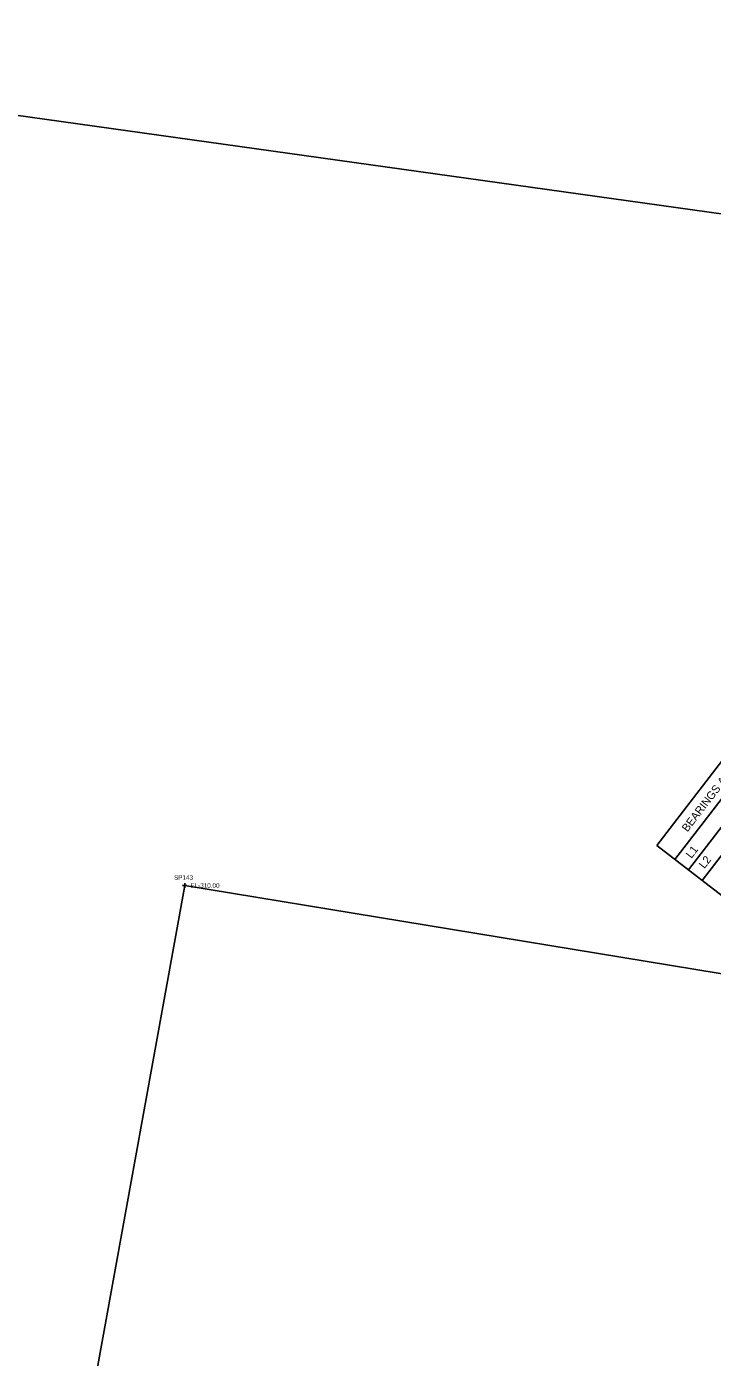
# Model space of a CAD drawing. Extents: x 816928 to 825690, y 436959 to 448212.
# Drawn here: x 817859 to 818459, y 444837 to 446002 of the extents above; entities that cross this region are included whole.
import ezdxf

# ---------------------------------------------------------------- set-up
doc = ezdxf.new("R2010")
doc.units = 0
for name, color, linetype in [('SURVEY - DRAINAGE - Bridge Hydraulic Data with Text', 7, 'Continuous'), ('SURVEY - PROPERTY - Parcels', 7, 'Continuous'), ('SURVEY - PROPERTY - Property Lines', 7, 'Continuous'), ('SURVEY - PROPERTY - Property Lines - Points - Elevations', 7, 'Continuous'), ('SURVEY - PROPERTY - Property Lines - Points - Locators', 7, 'Continuous'), ('SURVEY - PROPERTY - Property Lines - Points - Numbers', 7, 'Continuous')]:
    doc.layers.add(name, color=color, linetype=linetype)

msp = doc.modelspace()

# ---------------------------------------------------------------- linework, layer by layer
at = {"layer": 'SURVEY - DRAINAGE - Bridge Hydraulic Data with Text'}
for p, q in [((818410.8, 445285.3), (818653.3, 445600.1)), ((818426.7, 445273), (818669.2, 445587.9)), ((818438.5, 445263.9), (818681.1, 445578.7)), ((818450.4, 445254.7), (818693, 445569.6)), ((818410.8, 445285.3), (818533.6, 445190.7))]:
    msp.add_line(p, q, dxfattribs=at)
at = {"layer": 'SURVEY - PROPERTY - Parcels'}
for p, q in [((818908.6, 445775.9), (817296.6, 446001.5)), ((817795.7, 444138.4), (817997.5, 445250.2)), ((817997.5, 445250.2), (817795.7, 444138.4)), ((817997.5, 445250.2), (818815.8, 445115.8)), ((818815.8, 445115.8), (817997.5, 445250.2))]:
    msp.add_line(p, q, dxfattribs=at)
at = {"layer": 'SURVEY - PROPERTY - Property Lines'}
for p, q in [((818908.6, 445775.9), (817296.6, 446001.5)), ((817795.7, 444138.4), (817997.5, 445250.2)), ((817997.5, 445250.2), (818815.8, 445115.8))]:
    msp.add_line(p, q, dxfattribs=at)
at = {"layer": 'SURVEY - PROPERTY - Property Lines - Points - Locators'}
for p, q in [((817999.5, 445250.2), (817995.5, 445250.2)), ((817997.5, 445252.2), (817997.5, 445248.2))]:
    msp.add_line(p, q, dxfattribs=at)

# ---------------------------------------------------------------- texts
at = {"layer": 'SURVEY - DRAINAGE - Bridge Hydraulic Data with Text'}
for s, p in [('BEARINGS AND DISTANCES ON BRANCH OF HURRICANE CREEK', (818437.6, 445296.6)), ('L1', (818441.1, 445273.4)), ('L2', (818452.5, 445264.5))]:
    msp.add_text(s, height=7, rotation=52.3925, dxfattribs=at).set_placement(p)
at = {"layer": 'SURVEY - PROPERTY - Property Lines - Points - Elevations'}
msp.add_text('EL-310.00', height=4, dxfattribs=at).set_placement((818002.5, 445248.2))
at = {"layer": 'SURVEY - PROPERTY - Property Lines - Points - Numbers'}
msp.add_text('SP143', height=4, dxfattribs=at).set_placement((817988.2, 445255.2))

doc.saveas('drawing.dxf')
